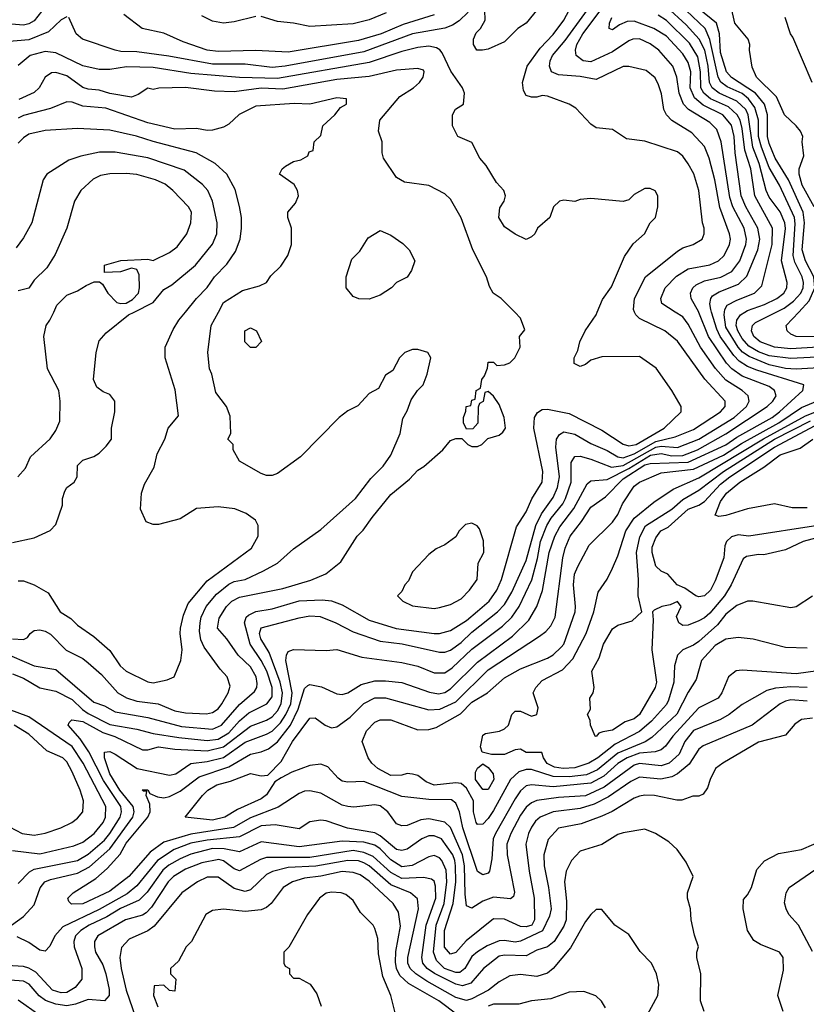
# Model space of a CAD drawing. Header units: inches. Extents: x 1793389 to 1900389, y 320802 to 470796.
# Tile 603 of 656: x 1853496 to 1856407, y 417437 to 421082. Entities that reach past the tile are written whole.
import ezdxf

# ---------------------------------------------------------------- set-up
doc = ezdxf.new("R2010")
doc.units = ezdxf.units.IN
doc.header["$MEASUREMENT"] = 0
doc.layers.add('B8451', color=7, linetype='Continuous')
doc.layers.add('B8452', color=7, linetype='Continuous')

msp = doc.modelspace()

# ---------------------------------------------------------------- linework, layer by layer
at = {"layer": 'B8451', "color": 2}
for points, elevation in [([(1853430, 418741.7), (1853549.4, 418690.6), (1853630, 418676.9), (1853770, 418556.3), (1853810, 418542.4), (1853850, 418519.5), (1853970, 418498.9), (1854094.6, 418465.4), (1854210, 418456.1), (1854242.9, 418470), (1854310, 418547), (1854365.1, 418594.9), (1854374, 418610), (1854375.1, 418624.9), (1854371.1, 418650), (1854350, 418686.6), (1854304.5, 418730), (1854263, 418790), (1854227.8, 418830), (1854233.7, 418866.3), (1854262, 418910), (1854280.9, 418930), (1854310, 418944.9), (1854470, 418977), (1854573.1, 419006.9), (1854629.3, 419030.7), (1854684.7, 419075.3), (1854745.2, 419170), (1854767.5, 419192.5), (1854800.1, 419239.9), (1854870, 419324), (1854939.1, 419380.9), (1854970, 419414.8), (1854991.9, 419428.1), (1855062, 419490), (1855090, 419524.7), (1855110, 419532), (1855132, 419532), (1855154, 419510), (1855170, 419502), (1855190, 419502), (1855206, 419510), (1855228, 419532), (1855270, 419544.7), (1855284.7, 419555.3), (1855294, 419570), (1855289.2, 419610), (1855270, 419658), (1855250, 419688), (1855230, 419706), (1855218, 419702), (1855211.3, 419668.7), (1855198, 419662), (1855192.7, 419647.3), (1855191.3, 419588.7), (1855172.7, 419567.3), (1855150, 419566), (1855138, 419590), (1855138, 419610), (1855147.3, 419632.7), (1855148, 419650), (1855166, 419654), (1855170, 419674), (1855182, 419678), (1855186, 419710), (1855202, 419718), (1855206, 419750), (1855216.4, 419763.6), (1855227.3, 419792.7), (1855230, 419814), (1855250, 419814), (1855262, 419802), (1855290, 419804.7), (1855310, 419812), (1855328.9, 419831.1), (1855348, 419870), (1855346, 419910), (1855366, 419934), (1855350, 419978), (1855328, 420000)], 294), ([(1853466, 417730), (1853510, 417762), (1853550, 417805.5), (1853572.2, 417867.8), (1853589.5, 417890), (1853610, 417898.9), (1853710, 417922.7), (1853754.5, 417945.5), (1853830, 418013.1), (1853914.2, 418130), (1853919.8, 418150), (1853916, 418170), (1853867, 418230), (1853829.8, 418290), (1853809.7, 418350), (1853810, 418370.8), (1853830, 418373), (1853850, 418363.8), (1853930.8, 418310), (1854050, 418285.5), (1854074, 418290), (1854130, 418328.7), (1854190, 418335.5), (1854250, 418351.2), (1854330, 418407.9), (1854410, 418436.9), (1854430, 418448.9), (1854461.1, 418478.9), (1854481.6, 418510), (1854499, 418550), (1854504.1, 418590), (1854480.5, 418710), (1854482.9, 418730), (1854490, 418742.8), (1854509.5, 418750.5), (1854630, 418746.8), (1854670, 418750.6), (1854762, 418722), (1854910, 418703.1), (1854970, 418688.5), (1855030, 418664.4), (1855070, 418663.7), (1855096.9, 418683.1), (1855170, 418751.7), (1855283.3, 418836.7), (1855316.9, 418870), (1855344, 418910), (1855391.7, 419008.3), (1855412.9, 419087.1), (1855423.5, 419150), (1855447, 419210), (1855463.1, 419236.9), (1855506.2, 419290), (1855516.1, 419310), (1855536.8, 419370), (1855536.9, 419443.1), (1855550, 419464.9), (1855570, 419466.4), (1855610, 419454.9), (1855685.7, 419425.7), (1855730, 419432), (1855850, 419499.8), (1855870, 419503.8), (1855930, 419498.2), (1856009.6, 419530), (1856139.7, 419610), (1856185.6, 419650), (1856196.2, 419670), (1856192.3, 419690), (1856169.4, 419710), (1856110, 419748), (1856070.7, 419790.7), (1856015.4, 419870), (1855970, 419955.1), (1855950, 419982), (1855922.2, 420000)], 282), ([(1853469.3, 418790.7), (1853510, 418787.3), (1853525.2, 418794.8), (1853535.3, 418810), (1853550, 418821), (1853570, 418824), (1853590, 418819.1), (1853610, 418807.7), (1853668, 418748), (1853730, 418717.1), (1853750, 418701.6), (1853798.2, 418658.2), (1853859.1, 418590), (1853891.7, 418571.7), (1853930, 418559.5), (1854009, 418549), (1854070, 418524.2), (1854110, 418515.8), (1854187.5, 418512.5), (1854210, 418518), (1854230, 418530.7), (1854244.5, 418550), (1854267, 418590), (1854275.1, 418615.1), (1854264, 418650), (1854238, 418678), (1854178.9, 418758.9), (1854165.9, 418785.9), (1854161.7, 418818.3), (1854163.6, 418850), (1854167.6, 418870), (1854186, 418910), (1854224.6, 418955.4), (1854270, 418992.2), (1854290, 419002), (1854330, 419010.4), (1854398.6, 419041.4), (1854449.6, 419070.4), (1854510, 419122.8), (1854610, 419194.8), (1854739.3, 419310), (1854795.9, 419384.1), (1854841.2, 419430), (1854869.2, 419470), (1854904, 419550), (1854913.6, 419606.4), (1854930, 419634), (1854944.7, 419675.3), (1854968, 419710), (1854988.7, 419730), (1855004, 419770), (1855018, 419830), (1855006, 419850), (1854970, 419862), (1854950, 419862), (1854922, 419850), (1854902, 419830), (1854876.9, 419783.1), (1854850, 419766), (1854823.6, 419716.4), (1854790, 419698), (1854747.1, 419652.9), (1854710, 419634), (1854678, 419610), (1854535.9, 419464.1), (1854450, 419402), (1854430, 419395.3), (1854410, 419395.3), (1854390, 419402), (1854310, 419448), (1854286, 419490), (1854286, 419510), (1854266, 419530), (1854278, 419550), (1854274.6, 419614.6), (1854262, 419650), (1854222, 419702), (1854206.6, 419770), (1854198, 419790), (1854192.3, 419850), (1854204.5, 419950), (1854231.3, 420000)], 298), ([(1853470, 418660.5), (1853510, 418644.9), (1853570, 418608.8), (1853630, 418596.4), (1853690, 418565.3), (1853728.1, 418528.1), (1853750, 418513.2), (1853830, 418472.6), (1853930, 418455.6), (1853990, 418439.2), (1854084.6, 418424.6), (1854190, 418414.2), (1854230, 418418.8), (1854270, 418442.4), (1854310, 418486.3), (1854344.4, 418515.6), (1854410.7, 418549.3), (1854430, 418576), (1854430.7, 418610), (1854410.7, 418670), (1854390, 418709.6), (1854348.7, 418770), (1854328, 418850), (1854334.5, 418870), (1854342.5, 418877.5), (1854370, 418891.8), (1854430, 418901.7), (1854530, 418930.3), (1854615.1, 418935.1), (1854650, 418930.4), (1854690, 418915.8), (1854790, 418858.7), (1854889, 418829), (1855030, 418810.4), (1855050, 418810.4), (1855090, 418821.6), (1855150, 418858), (1855190, 418892), (1855233, 418930), (1855261.3, 418970), (1855278.7, 419010), (1855334.7, 419205.3), (1855370, 419260.7), (1855391.1, 419308.9), (1855429.3, 419370), (1855431.6, 419410), (1855398.7, 419570), (1855400.9, 419610), (1855411.8, 419628.2), (1855430, 419639.1), (1855450, 419640.7), (1855530, 419624.4), (1855650, 419562.4), (1855730, 419510.4), (1855750, 419504.9), (1855778, 419510), (1855880.9, 419570), (1855944, 419630), (1855944, 419650), (1855909.2, 419710), (1855851.9, 419791.9), (1855790, 419835.3), (1855650, 419834), (1855610, 419822), (1855590, 419806), (1855570, 419798), (1855548.7, 419810), (1855548.7, 419830), (1855562, 419858), (1855569, 419890), (1855589, 419930), (1855629.2, 419990), (1855633.4, 420000)], 290), ([(1853470, 419146.8), (1853550, 419164.7), (1853608.9, 419191.1), (1853630, 419214), (1853654.6, 419285.4), (1853654, 419310), (1853662.5, 419337.5), (1853670, 419351), (1853698, 419370), (1853708.7, 419390), (1853710, 419432), (1853730, 419451.3), (1853770, 419464.7), (1853790, 419478), (1853816.5, 419503.5), (1853835.3, 419530), (1853835.3, 419570), (1853848.7, 419630), (1853848, 419670), (1853830, 419695.3), (1853804.7, 419704.7), (1853782, 419722), (1853769, 419750), (1853779.3, 419850), (1853790, 419894), (1853816.4, 419923.6), (1853899.3, 419990), (1853919.1, 420000)], 306), ([(1853489.5, 419390.5), (1853517.5, 419422.5), (1853536.5, 419463.5), (1853609.3, 419530.7), (1853630, 419562), (1853644, 419596), (1853646, 419670), (1853640.9, 419710), (1853599.3, 419790), (1853585.2, 419910), (1853594, 419950), (1853608, 419970), (1853621.9, 420000)], 310), ([(1853490, 417884.7), (1853532.3, 417927.7), (1853550, 417938), (1853710, 417969.1), (1853750, 417992.9), (1853810, 418044.9), (1853830, 418068.9), (1853868.4, 418130), (1853873.3, 418150), (1853869.8, 418170), (1853806.2, 418266.2), (1853752, 418372), (1853719.8, 418419.8), (1853676, 418470), (1853679, 418481), (1853689.6, 418490.4), (1853730, 418484.2), (1853803.2, 418443.2), (1853848.4, 418428.4), (1853950, 418379.3), (1853970, 418379.1), (1854010, 418390.3), (1854070, 418382), (1854190, 418375.9), (1854250, 418390.2), (1854350, 418466.5), (1854410, 418489), (1854430, 418501.7), (1854450, 418523.7), (1854463.8, 418550), (1854468.1, 418590), (1854460.3, 418630), (1854419.3, 418739.3), (1854388.3, 418790), (1854384, 418810), (1854390, 418830.4), (1854530, 418868.5), (1854570, 418874.9), (1854607.7, 418872.3), (1854666, 418850), (1854730, 418815.8), (1854830, 418781.1), (1854911.4, 418771.4), (1855050, 418740.4), (1855070, 418740.4), (1855090, 418748.5), (1855130, 418776.5), (1855170, 418814.9), (1855264.2, 418890), (1855290, 418917.1), (1855317.5, 418962.5), (1855370, 419080.7), (1855406, 419210), (1855426.6, 419253.4), (1855470, 419313), (1855486.2, 419350), (1855493.3, 419390), (1855480.1, 419499.9), (1855482.9, 419530), (1855493.3, 419546.7), (1855510, 419556.4), (1855550, 419548.5), (1855610, 419513.4), (1855670, 419487.6), (1855710, 419464), (1855730, 419460.2), (1855770, 419474.6), (1855850, 419521.2), (1855922, 419538), (1855990, 419565.2), (1856089.5, 419630), (1856107, 419650), (1856107, 419670), (1856032, 419752), (1855930, 419892.7), (1855884, 419930), (1855790, 419976), (1855776, 419990), (1855771.7, 420000)], 286), ([(1853490, 419004.9), (1853510, 419004.9), (1853550, 418990.6), (1853601.1, 418961.1), (1853646, 418890), (1853685.2, 418865.2), (1853710, 418841), (1853770, 418798.8), (1853830, 418746.8), (1853867.7, 418690), (1853890, 418670.8), (1853970, 418631), (1853990, 418627.7), (1854042, 418638), (1854068, 418650), (1854092.3, 418710), (1854097, 418750), (1854089.5, 418809.5), (1854091.5, 418830), (1854102, 418878), (1854119.5, 418920.5), (1854190, 419005.5), (1854353.8, 419126.2), (1854379, 419170), (1854379, 419210), (1854368.7, 419230), (1854334.8, 419254.8), (1854291.9, 419271.9), (1854230, 419279.3), (1854150, 419272.3), (1854090, 419234), (1854010, 419213.2), (1853990, 419213.2), (1853963.7, 419223.7), (1853943.7, 419270), (1853947, 419330), (1853957.5, 419362.5), (1853994, 419426), (1854005.4, 419474.6), (1854033.2, 419530), (1854046, 419570), (1854084, 419616), (1854071.9, 419711.9), (1854034, 419830), (1854034, 419870), (1854064.1, 419935.9), (1854085.2, 419970), (1854109.3, 420000)], 302), ([(1856410, 418609.8), (1856350, 418612.1), (1856292.9, 418607.1), (1856261.5, 418598.5), (1856170, 418547), (1856122, 418510), (1856090, 418491.5), (1855990, 418451.1), (1855958, 418410), (1855937.3, 418362.7), (1855899.1, 418330), (1855870, 418320.4), (1855790, 418328.6), (1855770, 418322.7), (1855659.5, 418240.5), (1855590, 418208.7), (1855490, 418203.1), (1855410, 418191.2), (1855390, 418182.4), (1855370, 418167.3), (1855350, 418137), (1855313.7, 418070), (1855299.5, 418030), (1855300.3, 417990), (1855327.3, 417852.7), (1855323.5, 417836.5), (1855312.4, 417827.6), (1855250, 417833.6), (1855210, 417818.4), (1855170, 417792.7), (1855150, 417802), (1855144.4, 417844.4), (1855141.8, 417950), (1855135.4, 417990), (1855090, 418092), (1855070, 418111.6), (1855010, 418124.2), (1854980.3, 418119.7), (1854930, 418099.5), (1854910, 418098), (1854890, 418105.2), (1854858, 418150), (1854830, 418171.6), (1854810, 418175.6), (1854732.5, 418167.5), (1854710, 418169.6), (1854690, 418174), (1854610, 418218.4), (1854570, 418227), (1854550, 418226.6), (1854530, 418218), (1854452.7, 418167.3), (1854350, 418127.6), (1854287.8, 418092.2), (1854130, 418066.5), (1854030, 418037.3), (1853979.1, 418000.9), (1853900.4, 417910), (1853830, 417856.3), (1853729.6, 417809.6), (1853687.3, 417807.3), (1853678, 417818), (1853674, 417830), (1853694, 417850), (1853777.6, 417902.4), (1853820.3, 417939.7), (1853867.3, 417992.7), (1853890, 418033.7), (1853969.7, 418130), (1853978.7, 418150), (1853978, 418178), (1853964, 418210), (1853966, 418226), (1853954, 418226), (1853949.2, 418230.8), (1853970, 418230.6), (1853978, 418218), (1854005.5, 418205.5), (1854030, 418201.6), (1854050, 418206), (1854090, 418226.7), (1854160.7, 418279.3), (1854270, 418316.5), (1854350, 418363.7), (1854390, 418371.8), (1854417, 418383), (1854450, 418408.8), (1854498.2, 418470), (1854527.1, 418530), (1854550, 418606), (1854562.5, 418617.5), (1854570, 418620.7), (1854612.8, 418612.8), (1854670, 418586.8), (1854690, 418584), (1854710, 418590.8), (1854759.3, 418620.7), (1854810, 418634.9), (1854850, 418635.3), (1854910, 418628.4), (1855013.3, 418593.3), (1855046.3, 418586.3), (1855070, 418592), (1855090, 418604.9), (1855190, 418703.7), (1855319.4, 418800.6), (1855380.7, 418859.3), (1855409.8, 418910.2), (1855430.8, 418969.2), (1855456, 419110), (1855476.4, 419170), (1855495.5, 419204.5), (1855547.2, 419272.8), (1855595.8, 419364.2), (1855610, 419375.5), (1855670, 419380.7), (1855750, 419420.9), (1855830.2, 419470.2), (1855870, 419476.8), (1855910, 419468.1), (1855950, 419468.8), (1856004.2, 419490), (1856110, 419549.2), (1856262.9, 419650), (1856283.6, 419670), (1856295.6, 419690), (1856289.5, 419710), (1856270, 419724.2), (1856170, 419762.7), (1856131.3, 419790), (1856111.3, 419811.3), (1856045.1, 419910), (1856010, 419998), (1856008.9, 420000)], 278), ([(1856450, 418671.6), (1856370, 418661.1), (1856170, 418674.5), (1856148.1, 418671.9), (1856118.8, 418650), (1856094.9, 418590), (1856080.7, 418570), (1856010, 418534.5), (1855913.1, 418430), (1855886.6, 418393.4), (1855870, 418379.6), (1855847.8, 418372.2), (1855790, 418367.2), (1855743.7, 418350), (1855710, 418328.6), (1855658.4, 418281.6), (1855610, 418255.5), (1855470, 418242), (1855390.3, 418249.7), (1855370, 418245.6), (1855350, 418227.3), (1855330, 418198.4), (1855256.5, 418070), (1855248.9, 418050), (1855243.9, 417976.1), (1855234.9, 417930), (1855230, 417922.7), (1855210, 417916), (1855190, 417929.2), (1855136.4, 418090), (1855123.5, 418150), (1855110, 418181.2), (1855094.7, 418194.7), (1855010, 418195.4), (1854910, 418207), (1854770, 418261.6), (1854710, 418259.5), (1854690, 418263.7), (1854674.2, 418274.2), (1854636.9, 418316.9), (1854610, 418326.6), (1854570, 418320.9), (1854503.4, 418296.6), (1854464.1, 418275.9), (1854439.8, 418260.2), (1854410, 418212.7), (1854390, 418197.6), (1854301.8, 418158.2), (1854254.8, 418130), (1854210, 418118.7), (1854108, 418130), (1854172.7, 418210), (1854192.7, 418230), (1854225.2, 418250), (1854276.4, 418263.6), (1854350, 418292.2), (1854390, 418283), (1854414.8, 418285.2), (1854463.5, 418336.5), (1854505.4, 418410), (1854570, 418496.3), (1854590, 418497.3), (1854626, 418470), (1854650, 418460.7), (1854670, 418464.9), (1854719.4, 418500.6), (1854770, 418550.4), (1854810, 418572.2), (1854850, 418572), (1855010, 418527.2), (1855050.4, 418530.4), (1855110, 418557.4), (1855230, 418674.9), (1855419.7, 418800.3), (1855443, 418817), (1855461.7, 418838.3), (1855477.6, 418870), (1855505.7, 419090), (1855514.3, 419125.7), (1855533, 419170), (1855575.8, 419224.2), (1855610, 419277.1), (1855663.8, 419316.2), (1855730, 419382.4), (1855810, 419434), (1855830, 419439.7), (1855970, 419444.4), (1856110, 419508.4), (1856150, 419536.5), (1856280.5, 419610), (1856308.2, 419630), (1856394, 419710), (1856398, 419730), (1856224.4, 419784.4), (1856190, 419798.2), (1856158.5, 419818.5), (1856138.9, 419838.9), (1856088.7, 419910), (1856076.2, 419936.2), (1856056.6, 420000)], 274), ([(1856454, 419794), (1856370, 419788.8), (1856330, 419791.6), (1856270, 419805), (1856195.5, 419835.5), (1856171.6, 419851.6), (1856155.5, 419870), (1856110, 419944.5), (1856102.7, 419990), (1856104.1, 420000)], 270), ([(1856470, 419834.2), (1856350, 419827.8), (1856270, 419837.7), (1856230, 419853.3), (1856194.2, 419874.2), (1856170, 419902.6), (1856154, 419930), (1856147.7, 419950), (1856149.7, 419970), (1856163.6, 419990), (1856179.8, 420000)], 266), ([(1856450.2, 419869.8), (1856350, 419863.5), (1856290, 419869.8), (1856237, 419890), (1856213.6, 419910), (1856204.7, 419930), (1856207.6, 419950), (1856219.1, 419960.9), (1856295.9, 420000)], 262), ([(1856450, 419908.7), (1856369.7, 419909.7), (1856350, 419918), (1856336, 419930), (1856332.3, 419950), (1856379.2, 420000)], 258), ([(1856410, 418756), (1856330, 418758), (1856210, 418789.2), (1856155.5, 418795.5), (1856110, 418789.5), (1856070, 418765.1), (1856019.3, 418710), (1855999.9, 418640.1), (1855970, 418592.7), (1855928.2, 418511.8), (1855835.4, 418424.6), (1855810.9, 418409.1), (1855710, 418367.2), (1855634.7, 418305.3), (1855593.4, 418286.6), (1855530, 418279.1), (1855470, 418281.1), (1855390, 418306.9), (1855370, 418306.9), (1855342.8, 418297.2), (1855312.2, 418270), (1855250, 418154.5), (1855230, 418124.5), (1855210, 418104.5), (1855190, 418102.7), (1855185.6, 418110), (1855175.1, 418150), (1855175.8, 418190), (1855150, 418237.6), (1855130, 418254.7), (1855110, 418257.3), (1855030, 418248.5), (1855000.7, 418260.7), (1854970, 418284.5), (1854950, 418289.6), (1854930, 418292), (1854910, 418285.6), (1854870, 418284.7), (1854820.9, 418310), (1854799.3, 418330), (1854786, 418350), (1854764, 418410), (1854779.3, 418450), (1854810, 418482), (1854830, 418490.5), (1854870, 418490.4), (1854970, 418453), (1855010, 418454.9), (1855037.7, 418462.3), (1855127.9, 418512.1), (1855170, 418555.3), (1855227, 418590), (1855290, 418646.4), (1855350, 418679.5), (1855450, 418718.4), (1855470, 418730.5), (1855500.1, 418759.9), (1855509.7, 418770.3), (1855551.5, 418890), (1855553.6, 418910), (1855545.4, 418990), (1855549.7, 419030), (1855561.5, 419058.5), (1855603.5, 419136.5), (1855690, 419222), (1855710, 419250.7), (1855726.6, 419290), (1855770, 419354.9), (1855790, 419370.3), (1855870, 419404.6), (1855990, 419418.4), (1856100.5, 419470), (1856166.9, 419513.1), (1856306, 419590), (1856390, 419646.9), (1856493.3, 419690)], 270), ([(1856430, 418948), (1856370, 418909), (1856350, 418905.2), (1856209.3, 418929.3), (1856189.1, 418929.1), (1856150, 418914), (1856110, 418881.6), (1856078.4, 418841.6), (1856010, 418780.5), (1855990, 418766.3), (1855950.4, 418749.6), (1855930.7, 418730), (1855919.3, 418690), (1855917, 418630), (1855897, 418563), (1855890, 418547.3), (1855834.8, 418485.2), (1855790, 418447.1), (1855700, 418400), (1855635.8, 418350), (1855602, 418330), (1855550, 418312.1), (1855508, 418310), (1855475.5, 418315.5), (1855448.3, 418328.3), (1855434.5, 418350), (1855429, 418369), (1855370, 418369.4), (1855350, 418382), (1855330, 418379), (1855290, 418362.4), (1855242.4, 418362.4), (1855208, 418370), (1855202, 418390), (1855210, 418434), (1855220.2, 418439.8), (1855271.3, 418448.7), (1855290, 418457.3), (1855305.2, 418470), (1855317.2, 418510), (1855330, 418522.8), (1855350, 418522), (1855390, 418504.4), (1855409.4, 418510.6), (1855414.9, 418534.9), (1855396, 418590), (1855406, 418610), (1855430, 418636.3), (1855505.1, 418674.9), (1855543.5, 418716.5), (1855593, 418810), (1855620.5, 418890), (1855637, 418963), (1855670, 419011.3), (1855690, 419051.3), (1855710, 419098), (1855739.7, 419190), (1855770, 419237.1), (1855843.3, 419296.7), (1855915.1, 419344.9), (1856010, 419386), (1856249.1, 419530.9), (1856404.1, 419615.9), (1856470, 419642.1)], 266), ([(1856611.2, 419208.8), (1856396, 419150), (1856330, 419119.5), (1856250, 419101.2), (1856230, 419102.7), (1856185.5, 419094.5), (1856174, 419086), (1856128.7, 418990), (1856104.2, 418950), (1856050, 418885.6), (1856030, 418867.6), (1856010, 418857), (1855970, 418841.2), (1855950, 418839), (1855935.3, 418850), (1855926.8, 418873.2), (1855944, 418910), (1855930, 418928.7), (1855903.4, 418916.6), (1855872, 418910), (1855844, 418896), (1855838, 418890), (1855841, 418861), (1855835.5, 418750), (1855852.4, 418630), (1855847.7, 418610), (1855790, 418509.6), (1855770, 418494.5), (1855737.3, 418482.7), (1855690, 418452.3), (1855654, 418446), (1855639.6, 418440.4), (1855629.1, 418429.1), (1855626, 418430), (1855608, 418470), (1855607.3, 418487.3), (1855598, 418510), (1855608, 418530), (1855606, 418570), (1855618, 418590), (1855622, 418610), (1855613.2, 418670), (1855640.7, 418719.3), (1855657, 418770), (1855690, 418826.8), (1855710, 418840.5), (1855763.2, 418856.8), (1855798, 418890), (1855784.5, 418950), (1855786.6, 419010), (1855779.1, 419110), (1855791.7, 419168.3), (1855811.6, 419208.4), (1855909.6, 419270), (1855950, 419306.5), (1856010, 419340.2), (1856100.4, 419410), (1856290, 419529.4), (1856422.2, 419597.8)], 262), ([(1856450, 419209.8), (1856194, 419170), (1856155.3, 419175.3), (1856130, 419168), (1856112, 419150), (1856105.5, 419134.5), (1856102, 419090), (1856070, 419005.2), (1856052.4, 418970), (1856030, 418949.6), (1856010, 418945.6), (1855999, 418950), (1855958, 418978), (1855929, 418990), (1855895.3, 419030), (1855870, 419041.2), (1855850, 419059), (1855837, 419110), (1855837, 419130), (1855850, 419164.7), (1855869.4, 419190), (1855895.8, 419204.2), (1855970, 419270.3), (1856010, 419284.9), (1856030, 419298.7), (1856090, 419363.2), (1856124, 419390), (1856290, 419500.2), (1856458.9, 419590)], 258), ([(1856410, 419275.3), (1856355.1, 419275.1), (1856290, 419289.5), (1856190, 419271.8), (1856110, 419247), (1856083.2, 419243.2), (1856070, 419248), (1856090, 419298.8), (1856111.8, 419330), (1856161.6, 419370), (1856250, 419425.2), (1856310, 419471.4), (1856384.4, 419495.6), (1856431, 419529)], 254), ([(1856410, 418559.1), (1856350, 418564), (1856330, 418558.9), (1856310, 418549.6), (1856206.8, 418470), (1856025.4, 418394.6), (1856010, 418382), (1855973.4, 418326.6), (1855930.2, 418289.8), (1855910, 418278.9), (1855869, 418271), (1855790, 418278.3), (1855757.6, 418262.4), (1855675, 418205), (1855622.2, 418177.8), (1855570, 418162.3), (1855470, 418149.8), (1855422, 418130), (1855404.8, 418115.2), (1855390, 418092.7), (1855378.7, 418070), (1855368.7, 418030), (1855381.1, 417930), (1855400.3, 417830), (1855401.3, 417750), (1855392, 417730), (1855370, 417723.5), (1855350, 417725.1), (1855290, 417752.6), (1855250, 417753.6), (1855148.2, 417671.8), (1855110, 417629.4), (1855090, 417622.7), (1855068.8, 417648.8), (1855068.1, 417710), (1855100.3, 417810), (1855109.8, 417890), (1855108.9, 417950), (1855107, 417970), (1855098.8, 417990), (1855056.9, 418050), (1855030, 418061.1), (1855010, 418060.5), (1854984, 418050), (1854930, 418011.8), (1854910, 418006), (1854890, 418009.7), (1854830, 418061.1), (1854810, 418071.5), (1854709.8, 418089.8), (1854630, 418116.2), (1854610, 418118.4), (1854570, 418112.7), (1854530, 418087), (1854441.3, 418101.3), (1854390, 418097.3), (1854310, 418056.8), (1854190, 418044.2), (1854130, 418033.2), (1854068.2, 418010), (1854006, 417970), (1853930, 417875.8), (1853893.9, 417846.1), (1853790, 417788.7), (1853655.9, 417724.1), (1853625.5, 417690), (1853607.7, 417652.3), (1853590, 417634), (1853570, 417637.2), (1853530, 417666), (1853486.8, 417686.8)], 282), ([(1853470, 418006.7), (1853570, 417994.6), (1853695.8, 418024.2), (1853730, 418037.6), (1853771.5, 418070), (1853804.7, 418110), (1853814, 418130), (1853814.3, 418170), (1853730.9, 418330), (1853690, 418391.1), (1853530, 418501.1), (1853453.2, 418530)], 290), ([(1856430, 418497), (1856390, 418492), (1856365.2, 418474.8), (1856330, 418433.2), (1856230, 418407), (1856098, 418330), (1856071.3, 418310), (1856051.3, 418270), (1856042, 418238), (1856025.4, 418214.6), (1856010, 418208), (1855987.3, 418207.3), (1855946.8, 418193.2), (1855927.5, 418192.5), (1855846, 418210), (1855810, 418211.6), (1855790, 418207.3), (1855770, 418200.7), (1855689, 418151), (1855650, 418133.3), (1855574.3, 418105.7), (1855490.4, 418089.6), (1855452.4, 418047.6), (1855436.4, 417990), (1855437, 417950), (1855453.1, 417870), (1855463.1, 417790), (1855457, 417763), (1855431, 417709), (1855350, 417671), (1855330, 417667.1), (1855290, 417673.6), (1855270, 417671.5), (1855226.7, 417653.3), (1855190, 417631.6), (1855170, 417613.6), (1855143.7, 417570), (1855124.8, 417555.2), (1855110, 417554.5), (1855068, 417570), (1855038.7, 417598.7), (1855027, 417630), (1855037, 417730), (1855066.6, 417810), (1855077.3, 417890), (1855073.8, 417933.8), (1855058.7, 417970), (1855050, 417979.6), (1855030, 417987.6), (1855010, 417983.6), (1854949.1, 417950.9), (1854910, 417946.2), (1854870, 417972), (1854830, 418013.1), (1854810, 418026.6), (1854770, 418037.4), (1854690, 418040.8), (1854530, 418020.4), (1854390, 418038.9), (1854310, 418001.1), (1854252.3, 418012.3), (1854210, 418014), (1854130, 417993.1), (1854090, 417975.6), (1854048, 417952), (1854026.1, 417933.9), (1853967.7, 417852.3), (1853937.8, 417822.2), (1853868.8, 417791.2), (1853818.7, 417761.3), (1853752.7, 417730), (1853722.4, 417710), (1853702.4, 417690), (1853695.8, 417670), (1853697.6, 417650), (1853725.5, 417570), (1853725.5, 417530), (1853701.2, 417498.8), (1853670, 417481.1), (1853650, 417479.7), (1853617, 417490), (1853555.6, 417555.6), (1853530, 417571.3), (1853510, 417577.4), (1853450, 417580.5)], 286), ([(1853410, 418119.1), (1853504.7, 418070), (1853550, 418063.8), (1853590, 418070.5), (1853648.7, 418090), (1853688.7, 418110), (1853710, 418126), (1853729.2, 418150), (1853732, 418190), (1853719.6, 418230), (1853690, 418297.2), (1853670, 418335.1), (1853655.1, 418350), (1853596.1, 418376.1), (1853530, 418437.6), (1853476, 418470)], 294), ([(1856028.7, 417410), (1856015.3, 417450), (1856017.2, 417550), (1856002, 417610), (1856002, 417630), (1856008.7, 417650), (1855992.9, 417692.9), (1855981.2, 417750), (1855979, 417790), (1855968, 417830), (1855968, 417850), (1855988.7, 417910), (1855963.1, 417963.1), (1855928.7, 418010), (1855898.6, 418038.6), (1855848.7, 418070), (1855810, 418086), (1855730, 418072.3), (1855710, 418065.2), (1855650, 418029.2), (1855570, 418004), (1855538.8, 417970), (1855519.1, 417930), (1855512.4, 417890), (1855519.2, 417819.2), (1855518, 417750), (1855510, 417726), (1855474, 417670), (1855450, 417649.6), (1855410, 417638), (1855370, 417616.2), (1855290, 417619.1), (1855270, 417615.4), (1855212.7, 417570), (1855165.2, 417514.8), (1855134.7, 417505.3), (1855110, 417511.9), (1855031.2, 417551.2), (1855003.5, 417570), (1854988.3, 417590), (1854984.4, 417610), (1855000.3, 417730), (1855035.8, 417830), (1855035.1, 417875.1), (1855030, 417893.2), (1855020.7, 417900.7), (1854990, 417906), (1854910, 417902.8), (1854870, 417925.1), (1854804, 417984), (1854770, 417998.8), (1854730, 418006.3), (1854570, 417981.2), (1854410, 417981), (1854386.8, 417973.2), (1854310, 417931.8), (1854290, 417938.4), (1854250, 417968.2), (1854232.8, 417972.8), (1854170, 417960.9), (1854110, 417937.7), (1854064.9, 417910), (1854045.7, 417890), (1853983.8, 417796.2), (1853964.1, 417775.9), (1853950, 417766.6), (1853887.7, 417750), (1853785.5, 417690), (1853772.7, 417670), (1853772.7, 417650), (1853777.1, 417630), (1853803.6, 417583.6), (1853814.9, 417550), (1853827.7, 417492.3), (1853827.3, 417470), (1853810.4, 417449.6), (1853750, 417454.3), (1853702.2, 417437.8), (1853670, 417432), (1853630, 417437.2), (1853591.5, 417451.5), (1853568.1, 417468.1), (1853531.5, 417511.5), (1853510, 417523.1), (1853410.3, 417529.7)], 290), ([(1856322, 417410), (1856302, 417470), (1856323.1, 417563.1), (1856322, 417610), (1856308, 417630), (1856238, 417658), (1856212.9, 417672.9), (1856189.2, 417710), (1856174, 417790), (1856175.3, 417824.7), (1856190, 417842), (1856204, 417870), (1856224.1, 417935.9), (1856252.1, 417967.9), (1856304.8, 417995.2), (1856390, 418010.6), (1856481.2, 418050)], 286), ([(1856430, 417633.2), (1856378, 417730), (1856342.7, 417770), (1856332.7, 417790), (1856326.8, 417813.2), (1856333.2, 417850), (1856344, 417870), (1856561.1, 418018.9)], 282), ([(1855804, 417370), (1855857.2, 417470), (1855861.2, 417510), (1855852.7, 417550), (1855834, 417590), (1855792.1, 417632.1), (1855750, 417695.3), (1855699, 417730), (1855650, 417788), (1855630, 417788), (1855610, 417769), (1855590, 417744), (1855534.3, 417645.7), (1855470.3, 417569.7), (1855450, 417551.8), (1855410, 417540.5), (1855350, 417547.3), (1855310, 417542), (1855270, 417520.9), (1855230.6, 417490), (1855170, 417457.4), (1855150, 417451.1), (1855110, 417462.3), (1855003.1, 417523.1), (1854962.4, 417550), (1854941.1, 417570), (1854932.4, 417590), (1854932.3, 417610), (1854972.4, 417790), (1854968.2, 417828.2), (1854942.7, 417850), (1854870, 417879.2), (1854790, 417949.8), (1854770, 417960.3), (1854750, 417967.7), (1854710, 417969.8), (1854591.8, 417948.2), (1854490, 417943.1), (1854431.7, 417928.3), (1854410, 417917.6), (1854350, 417860.7), (1854330, 417855.1), (1854290, 417866.3), (1854230, 417907.6), (1854190, 417907.6), (1854154, 417890), (1854096.3, 417850), (1853993.7, 417726.3), (1853970, 417709.6), (1853901.7, 417678.3), (1853872.4, 417647.6), (1853866.7, 417610), (1853872.2, 417570), (1853890.3, 417490), (1853924.9, 417390)], 294), ([(1855117.4, 417397.4), (1855047, 417450), (1854934.4, 417514.4), (1854903.3, 417543.3), (1854890.9, 417570), (1854886.3, 417593.7), (1854887.6, 417632.4), (1854905.8, 417725.8), (1854897.7, 417777.7), (1854878, 417810), (1854790, 417893), (1854755.9, 417915.9), (1854730, 417925.1), (1854690, 417928.5), (1854610, 417911.8), (1854550, 417904.7), (1854506, 417890), (1854470.8, 417870), (1854427.3, 417810), (1854410, 417795.1), (1854390, 417786.6), (1854330, 417780.7), (1854250, 417789.2), (1854210, 417784), (1854184.7, 417770), (1854132, 417670), (1854112, 417650), (1854083.6, 417596.4), (1854054, 417570), (1854054, 417550), (1854074, 417530), (1854070, 417486), (1854050, 417488), (1854030, 417508), (1853994, 417506), (1853991.3, 417470), (1854007.7, 417427.7)], 298), ([(1854886, 417406), (1854869.2, 417470), (1854839.6, 417539.6), (1854823.6, 417623.6), (1854820.9, 417680.9), (1854810, 417718), (1854804, 417730), (1854757.5, 417777.5), (1854730, 417822), (1854703.2, 417843.2), (1854686, 417850), (1854650, 417852.7), (1854630, 417849), (1854606, 417830), (1854561, 417770), (1854491.6, 417648.4), (1854474, 417630), (1854474, 417590), (1854478, 417578), (1854494, 417570), (1854494, 417550), (1854510, 417534), (1854530, 417534), (1854571.1, 417511.1), (1854595.3, 417475.3), (1854611.3, 417430)], 302), ([(1855664, 417424), (1855649, 417449), (1855628.9, 417468.9), (1855584, 417484), (1855530, 417482), (1855462.3, 417457.7), (1855390, 417449.6), (1855342.8, 417437.2), (1855250, 417437.4), (1855230, 417429.6)], 298), ([(1853570, 417396.2), (1853490, 417452.3)], 294)]:
    msp.add_lwpolyline(points, dxfattribs=dict(at, elevation=elevation))
for points, elevation in [([(1854370, 419868.7), (1854350, 419869), (1854328.7, 419890), (1854329, 419930), (1854350, 419942), (1854372, 419930), (1854391.1, 419891.1)], 294), ([(1855170, 419218), (1855146.4, 419213.6), (1855122, 419190), (1855110, 419168), (1855070, 419138), (1855036.9, 419123.1), (1855010, 419102), (1854950, 419038), (1854935.3, 419004.7), (1854922, 418990), (1854910, 418966), (1854894, 418950), (1854914, 418930), (1854950, 418912), (1855030, 418902.8), (1855050, 418906.8), (1855090, 418917.3), (1855130, 418938.8), (1855161.2, 418970), (1855189.2, 419010), (1855193.2, 419070), (1855213.2, 419110), (1855212.5, 419152.5), (1855198, 419198), (1855188.9, 419208.9)], 294), ([(1855210, 418231.8), (1855182.6, 418270), (1855182.9, 418297.1), (1855190, 418311.3), (1855210, 418326.8), (1855230, 418314), (1855248.2, 418290), (1855250.3, 418270), (1855230, 418232.7)], 266)]:
    msp.add_lwpolyline(points, close=True, dxfattribs=dict(at, elevation=elevation))
at = {"layer": 'B8452', "color": 2}
for points, elevation in [([(1855922.2, 420000), (1855872.3, 420032.3), (1855869.4, 420050), (1855884.5, 420090), (1855927.3, 420132.7), (1855970, 420160.4), (1856050, 420175.3), (1856082.7, 420190), (1856102.9, 420210), (1856123, 420250), (1856126.3, 420270), (1856123.5, 420290), (1856086.6, 420386.6), (1856068.3, 420490), (1856048, 420570), (1856030, 420613.2), (1855984, 420664), (1855909.7, 420709.7), (1855889.4, 420730), (1855879.5, 420750), (1855871.7, 420808.3), (1855860.8, 420840.8), (1855847.5, 420867.5), (1855814.2, 420894.2), (1855750, 420909.5), (1855730, 420909.5), (1855630, 420860.7), (1855570, 420872.6), (1855490, 420878), (1855464.5, 420890), (1855456.9, 420910), (1855458.9, 420930), (1855468.2, 420950), (1855514.4, 421005.6), (1855650, 421192.4)], 282), ([(1856008.9, 420000), (1855981.6, 420050), (1855978.4, 420070), (1855987, 420090), (1855999.8, 420100.2), (1856030, 420116), (1856090.8, 420129.2), (1856131.6, 420150), (1856161.1, 420190), (1856183.1, 420250), (1856185.7, 420270), (1856177.3, 420310), (1856134.8, 420390), (1856124, 420424), (1856092.3, 420630), (1856075.5, 420675.5), (1856050, 420702.4), (1855971.8, 420750), (1855953, 420770), (1855936.4, 420810), (1855928, 420870), (1855913.3, 420910), (1855861.6, 420970), (1855830, 420993), (1855790, 421011.3), (1855764.7, 421010), (1855750, 421004.5), (1855690, 420963), (1855610, 420926.6), (1855581.2, 420930), (1855555.6, 420950), (1855552.8, 420970), (1855558.3, 420990), (1855579.7, 421030), (1855670.6, 421149.4)], 278), ([(1853590.4, 421130), (1853550, 421078.4), (1853530, 421066.6), (1853510, 421062), (1853465.7, 421065.7)], 282), ([(1855430, 421142.7), (1855370.7, 421070), (1855339.1, 421050), (1855290, 421000.9), (1855230, 420973.2), (1855209.2, 420969.2), (1855188, 420970), (1855175.3, 420990), (1855175.3, 421010), (1855186, 421034), (1855202, 421050), (1855219.3, 421080.7), (1855218, 421118)], 286), ([(1855771.7, 420000), (1855767.3, 420010), (1855772, 420050), (1855812.3, 420130), (1855930, 420225.5), (1855950, 420237.3), (1855988, 420250), (1856022, 420270), (1856028.7, 420290), (1856029, 420310), (1856022.7, 420330), (1856009.5, 420450), (1855991.3, 420511.3), (1855970, 420549), (1855950, 420577.2), (1855930, 420592.7), (1855810, 420632.7), (1855741.2, 420641.2), (1855690, 420675.3), (1855630, 420682), (1855610, 420695.3), (1855554.5, 420754.5), (1855530, 420769.2), (1855450, 420799), (1855430, 420802), (1855410, 420795.3), (1855390, 420795.3), (1855370, 420802), (1855360.2, 420820.2), (1855357.2, 420850), (1855374.5, 420910), (1855422.4, 420977.6), (1855470, 421028.2), (1855510, 421080.5), (1855541.1, 421138.9)], 286), ([(1856179.8, 420000), (1856190, 420006.3), (1856252.4, 420027.6), (1856298.4, 420050), (1856323.6, 420070), (1856335.1, 420090), (1856336.9, 420110), (1856316, 420190), (1856329.8, 420309.8), (1856327.4, 420330), (1856310.7, 420370.7), (1856270, 420425.1), (1856258.7, 420450), (1856232.2, 420550), (1856209, 420610), (1856192.4, 420730), (1856183.1, 420750), (1856150, 420781.4), (1856084.2, 420810), (1856059.2, 420830), (1856049, 420850), (1856044.1, 420910), (1856031.3, 420970), (1856010.5, 421010.5), (1855963.1, 421063.1), (1855890, 421129.8)], 266), ([(1856295.9, 420000), (1856325.1, 420014.9), (1856360, 420040), (1856386.9, 420070), (1856395.1, 420090), (1856397.3, 420110), (1856392.3, 420130), (1856364.8, 420184.8), (1856358.8, 420210), (1856366.2, 420326.2), (1856363.1, 420350), (1856308, 420470), (1856270, 420535.6), (1856241, 420610), (1856230.6, 420650), (1856229.8, 420710), (1856217, 420757), (1856193.1, 420790), (1856170, 420808.9), (1856113.9, 420833.9), (1856090.6, 420850.6), (1856080.7, 420870), (1856050, 421009.4), (1856032.4, 421050), (1855938.6, 421138.6)], 262), ([(1856379.2, 420000), (1856418.3, 420041.7), (1856438.9, 420090), (1856435.5, 420130), (1856404.8, 420190), (1856392.4, 420230), (1856400.3, 420330), (1856395.8, 420370), (1856341.8, 420490), (1856292.1, 420570), (1856270, 420623.7), (1856263.5, 420650), (1856263.5, 420730), (1856252.3, 420770), (1856219.1, 420810), (1856130, 420868.5), (1856112.4, 420890), (1856090, 420961.2), (1856086.2, 421030), (1856075.4, 421070), (1856010, 421123.1)], 258), ([(1856435.8, 420390), (1856392.4, 420470), (1856381.3, 420510), (1856380.7, 420530), (1856398.4, 420578.4), (1856392.3, 420630), (1856394.5, 420650), (1856386, 420670), (1856369.4, 420690), (1856327, 420730), (1856297, 420797), (1856222.7, 420870), (1856207.2, 420907.2), (1856197, 420970), (1856198.4, 420990), (1856191.8, 421010), (1856142.9, 421070), (1856129, 421130)], 254), ([(1853670, 421093.2), (1853650, 421082), (1853603.1, 421036.9), (1853530, 421008.3), (1853384.1, 420995.9)], 286), ([(1855156, 421110), (1855122.4, 421077.6), (1855098.3, 421061.7), (1855068.9, 421051.1), (1854950, 421029.8), (1854770, 420963.9), (1854478, 420910), (1854430, 420905.1), (1854330, 420918), (1854210, 420917.8), (1854047.5, 420947.5), (1853930, 420964), (1853870, 420965.1), (1853849.7, 420969.7), (1853729, 421010), (1853705.2, 421030), (1853678, 421090)], 286), ([(1855030, 421100.5), (1854914.8, 421065.2), (1854834, 421030), (1854750, 421005.1), (1854490, 420962.6), (1854370, 420968.2), (1854230, 420965.1), (1854190, 420969.7), (1854100.8, 421000.8), (1854030, 421032), (1853949.4, 421049.4), (1853882, 421102)], 282), ([(1854370, 421094), (1854290, 421074), (1854250.6, 421069.4), (1854210, 421077.2), (1854170, 421097.2)], 278), ([(1854851.8, 421108.2), (1854790, 421081.6), (1854730, 421067.6), (1854570, 421056.9), (1854510, 421069.5), (1854450, 421076), (1854390, 421094)], 278), ([(1856056.6, 420000), (1856053.5, 420010), (1856049.7, 420030.3), (1856053.6, 420050), (1856060.4, 420059.6), (1856084.5, 420075.5), (1856156.2, 420103.8), (1856187, 420133), (1856227.4, 420230), (1856235.6, 420270), (1856228.4, 420310), (1856183.5, 420390), (1856166.2, 420430), (1856143.8, 420590), (1856140.4, 420650), (1856130, 420691.8), (1856098, 420730), (1856025.8, 420765.8), (1855993.4, 420793.4), (1855977.8, 420830), (1855979.3, 420890), (1855970, 420923.7), (1855950, 420955.6), (1855890, 421021.3), (1855842.7, 421050), (1855770, 421077.4), (1855744.2, 421075.8), (1855716.4, 421063.6), (1855690, 421045.2), (1855678, 421050), (1855679.3, 421070), (1855687.6, 421090)], 274), ([(1856104.1, 420000), (1856105.4, 420010), (1856114.8, 420025.2), (1856150, 420044.2), (1856216, 420070), (1856243, 420097), (1856281, 420250), (1856281.7, 420310), (1856216.4, 420430), (1856202, 420530), (1856179.3, 420599.3), (1856170, 420679.3), (1856162.5, 420710), (1856151.9, 420730), (1856119.6, 420759.6), (1856053, 420790), (1856028.5, 420810), (1856016.8, 420830), (1856015.4, 420890), (1856005.4, 420945.4), (1855975.3, 420995.3), (1855890, 421079.1), (1855859.3, 421099.3)], 270), ([(1856429.2, 420850), (1856358, 421018), (1856348.7, 421030), (1856329, 421090)], 250), ([(1855633.4, 420000), (1855652.9, 420047.1), (1855686.3, 420093.7), (1855734.2, 420205.8), (1855766.8, 420253.2), (1855808.7, 420290), (1855829.3, 420330.7), (1855848.7, 420350), (1855858, 420390), (1855858, 420430), (1855848.4, 420448.4), (1855830, 420458), (1855810, 420458), (1855770, 420435.3), (1855750, 420415.3), (1855730, 420409.2), (1855610, 420420.9), (1855570, 420417.2), (1855550, 420409.2), (1855510, 420414), (1855494, 420410), (1855471.3, 420390), (1855458, 420350), (1855412, 420310), (1855402, 420290), (1855390, 420278), (1855370, 420268.7), (1855330, 420288), (1855290, 420315.3), (1855269.2, 420350), (1855273.6, 420386.4), (1855288.7, 420410), (1855294, 420430), (1855288, 420450), (1855260.2, 420480.2), (1855222, 420542), (1855199, 420570), (1855170, 420628), (1855118, 420650), (1855098, 420690), (1855098, 420730), (1855109.3, 420750.7), (1855138, 420770), (1855142, 420810), (1855135.3, 420830), (1855091.4, 420891.4), (1855059.7, 420959.7), (1855051.3, 420971.3), (1855038.6, 420978.6), (1855010, 420984.2), (1854970, 420979.7), (1854910, 420965.1), (1854790, 420923.5), (1854450, 420864.4), (1854310, 420868.5), (1854130, 420882.7), (1853990, 420905.7), (1853891.9, 420908.1), (1853830, 420898.4), (1853790, 420898.4), (1853730, 420911.8), (1853630, 420959.7), (1853590, 420965.1), (1853534.8, 420950), (1853490, 420913.2)], 290), ([(1855328, 420000), (1855278, 420050), (1855248, 420070), (1855234.6, 420094.6), (1855224, 420130), (1855173.2, 420230), (1855129.4, 420349.4), (1855090, 420418), (1855070, 420438), (1855010, 420468), (1854920.4, 420480.4), (1854890, 420498), (1854842.7, 420570), (1854837.2, 420590), (1854837.2, 420630), (1854824, 420670), (1854829.3, 420710), (1854902.4, 420797.6), (1854954, 420830), (1854975.3, 420850), (1854988.7, 420870), (1854993.2, 420890), (1854990, 420895.3), (1854970, 420902), (1854890, 420895.6), (1854790, 420872.6), (1854670, 420861.5), (1854470, 420825.3), (1854390, 420828.5), (1854290, 420815.4), (1854217.6, 420817.6), (1854110, 420831.2), (1854010.7, 420829.3), (1853990, 420824), (1853970, 420828.7), (1853934.4, 420805.6), (1853910, 420796), (1853830, 420809.7), (1853790, 420822), (1853750, 420824.7), (1853730, 420831.3), (1853670, 420874.7), (1853630, 420886.6), (1853614, 420886), (1853590.5, 420869.5), (1853567.7, 420830), (1853550, 420812.3), (1853493.1, 420786.9)], 294), ([(1854231.3, 420000), (1854250, 420034.8), (1854320.1, 420079.9), (1854383.3, 420096.7), (1854409, 420110), (1854425.6, 420134.4), (1854462, 420170), (1854488.7, 420210), (1854502, 420250), (1854502, 420310), (1854488, 420350), (1854488.7, 420370), (1854517.2, 420402.8), (1854527.3, 420430), (1854524.5, 420450), (1854512, 420472), (1854458, 420510), (1854468, 420530), (1854480.2, 420539.8), (1854510, 420558), (1854536.4, 420563.6), (1854562, 420578), (1854567.3, 420592.7), (1854582, 420598), (1854586, 420630), (1854610, 420654), (1854618, 420690), (1854662, 420730), (1854683.1, 420756.9), (1854706, 420770), (1854706, 420790), (1854670, 420792.7), (1854570, 420769.2), (1854511.7, 420771.7), (1854370, 420762), (1854308.3, 420731.7), (1854270, 420695.3), (1854250, 420684), (1854210, 420673.2), (1854190, 420672.7), (1854150, 420679.3), (1854070, 420677.6), (1853970, 420700.5), (1853814.3, 420754.3), (1853730, 420762.4), (1853690, 420777), (1853670, 420778), (1853610, 420754), (1853510, 420728.3), (1853490, 420717.4)], 298), ([(1854109.3, 420000), (1854150, 420050.7), (1854190, 420090.7), (1854217, 420130), (1854262.7, 420177.3), (1854295.3, 420224.7), (1854312.3, 420270), (1854317, 420310), (1854317, 420350), (1854309.4, 420390.6), (1854293.6, 420453.6), (1854262.7, 420510), (1854219, 420550), (1854149.7, 420589.7), (1853990, 420631.2), (1853928.3, 420651.7), (1853830, 420674), (1853710, 420679.6), (1853590, 420671.8), (1853530, 420658), (1853510, 420645.2), (1853490, 420625.2)], 302), ([(1853919.1, 420000), (1853990, 420035.8), (1854030, 420084), (1854058.7, 420101.3), (1854146.5, 420173.5), (1854210, 420251), (1854225.1, 420290), (1854227.3, 420330), (1854209.6, 420410), (1854192, 420450), (1854172.5, 420472.5), (1854105.3, 420525.3), (1853970, 420571.3), (1853850, 420591.8), (1853791.7, 420591.7), (1853722.3, 420577.7), (1853677.3, 420562.7), (1853596, 420510), (1853582.8, 420490), (1853540.7, 420330), (1853510, 420275.3), (1853482.5, 420237.5)], 306), ([(1853621.9, 420000), (1853634, 420026), (1853670, 420062), (1853710, 420078), (1853741.5, 420098.5), (1853771.3, 420111.3), (1853791.6, 420111.6), (1853802.8, 420102.8), (1853822.8, 420070), (1853855.9, 420035.9), (1853870, 420031.5), (1853890, 420033.2), (1853914.1, 420045.9), (1853935.6, 420070), (1853939.6, 420090), (1853938, 420138), (1853930, 420158), (1853910, 420162), (1853869.2, 420149.2), (1853810, 420146), (1853810, 420174), (1853870, 420190.8), (1853970, 420196), (1853990, 420191.3), (1854050, 420220.7), (1854078.3, 420241.7), (1854115.1, 420290), (1854129.5, 420330), (1854132, 420370), (1854121.2, 420390), (1854062.7, 420450), (1854033.9, 420473.9), (1853999, 420490), (1853930, 420509.6), (1853890, 420513.6), (1853830, 420511.6), (1853794.6, 420505.4), (1853768.5, 420491.5), (1853722.8, 420450), (1853698.8, 420410), (1853670.8, 420310), (1853627.3, 420212.7), (1853596.8, 420163.2), (1853550, 420118), (1853530, 420088), (1853490, 420079)], 310)]:
    msp.add_lwpolyline(points, dxfattribs=dict(at, elevation=elevation))
at = {"layer": 'B8452', "color": 2, "elevation": 294}
msp.add_lwpolyline([(1854790, 420048), (1854751.6, 420048.4), (1854730, 420058), (1854704, 420090), (1854704, 420130), (1854724.7, 420195.3), (1854754.6, 420225.4), (1854785.6, 420274.4), (1854830, 420302), (1854870, 420284.7), (1854914.4, 420254.4), (1854938, 420230), (1854958, 420190), (1854946.4, 420153.6), (1854930, 420128.7), (1854891.1, 420108.9), (1854872, 420090), (1854830, 420062)], close=True, dxfattribs=at)

doc.saveas('drawing.dxf')
